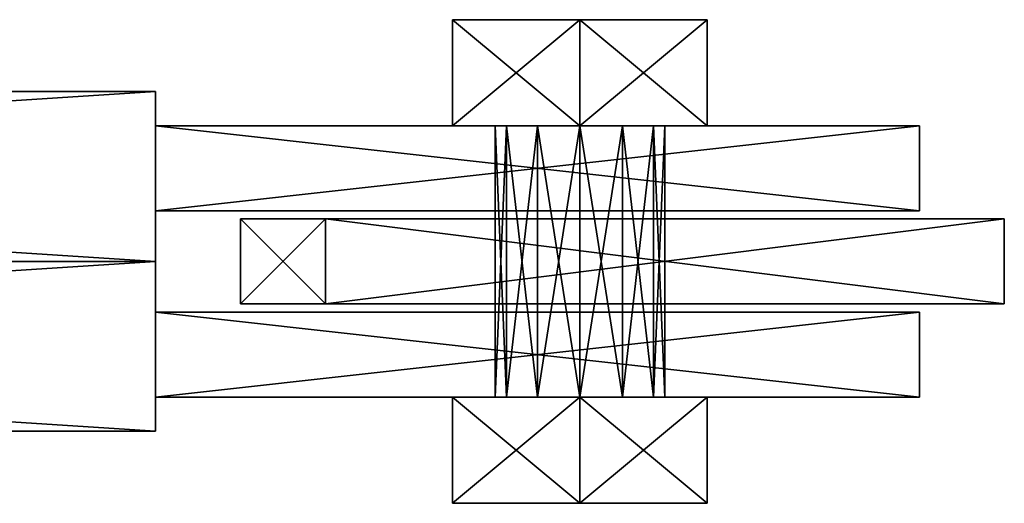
# Model space of a CAD drawing. Header units: millimetres. Extents: x -333 to 67333, y -930 to 39730.
# Tile 624 of 1056: x 5639 to 5755, y 19372 to 19429. Entities that reach past the tile are written whole.
import ezdxf

# ---------------------------------------------------------------- set-up
doc = ezdxf.new("R2010")
doc.units = ezdxf.units.MM
doc.layers.add('95', color=7, linetype='Continuous')
doc.layers.add('99', color=7, linetype='Continuous')

msp = doc.modelspace()

# ---------------------------------------------------------------- meshes
at = {"layer": '95', "color": 7}
mesh = msp.add_polyface(dxfattribs=at)
corners = [(5705, 19384.14, 7284.56), (5710, 19384.14, 7285.9), (5710, 19416.11, 7285.9), (5705, 19416.11, 7284.56), (5713.66, 19384.14, 7289.56), (5713.66, 19416.11, 7289.56), (5715, 19384.14, 7294.56), (5715, 19416.11, 7294.56), (5713.66, 19384.14, 7299.56), (5713.66, 19416.11, 7299.56), (5710, 19384.14, 7303.22), (5710, 19416.11, 7303.22), (5705, 19384.14, 7304.56), (5705, 19416.11, 7304.56), (5700, 19384.14, 7303.22), (5700, 19416.11, 7303.22), (5696.34, 19384.14, 7299.56), (5696.34, 19416.11, 7299.56), (5695, 19384.14, 7294.56), (5695, 19416.11, 7294.56), (5696.34, 19384.14, 7289.56), (5696.34, 19416.11, 7289.56), (5700, 19384.14, 7285.9), (5700, 19416.11, 7285.9), (5705, 19416.11, 7277.24), (5720, 19416.11, 7285.9), (5720, 19428.61, 7285.9), (5705, 19428.61, 7277.24), (5720, 19416.11, 7303.22), (5720, 19428.61, 7303.22), (5705, 19416.11, 7311.88), (5705, 19428.61, 7311.88), (5690, 19416.11, 7303.22), (5690, 19428.61, 7303.22), (5690, 19416.11, 7285.9), (5690, 19428.61, 7285.9), (5705, 19371.64, 7277.24), (5720, 19371.64, 7285.9), (5720, 19384.14, 7285.9), (5705, 19384.14, 7277.24), (5720, 19371.64, 7303.22), (5720, 19384.14, 7303.22), (5705, 19371.64, 7311.88), (5705, 19384.14, 7311.88), (5690, 19371.64, 7303.22), (5690, 19384.14, 7303.22), (5690, 19371.64, 7285.9), (5690, 19384.14, 7285.9), (5705, 19384.14, 7234.56), (5710, 19384.14, 7235.9), (5710, 19416.11, 7235.9), (5705, 19416.11, 7234.56), (5713.66, 19384.14, 7239.56), (5713.66, 19416.11, 7239.56), (5715, 19384.14, 7244.56), (5715, 19416.11, 7244.56), (5713.66, 19384.14, 7249.56), (5713.66, 19416.11, 7249.56), (5710, 19384.14, 7253.22), (5710, 19416.11, 7253.22), (5705, 19384.14, 7254.56), (5705, 19416.11, 7254.56), (5700, 19384.14, 7253.22), (5700, 19416.11, 7253.22), (5696.34, 19384.14, 7249.56), (5696.34, 19416.11, 7249.56), (5695, 19384.14, 7244.56), (5695, 19416.11, 7244.56), (5696.34, 19384.14, 7239.56), (5696.34, 19416.11, 7239.56), (5700, 19384.14, 7235.9), (5700, 19416.11, 7235.9), (5705, 19416.11, 7227.24), (5720, 19416.11, 7235.9), (5720, 19428.61, 7235.9), (5705, 19428.61, 7227.24), (5720, 19416.11, 7253.22), (5720, 19428.61, 7253.22), (5705, 19416.11, 7261.88), (5705, 19428.61, 7261.88), (5690, 19416.11, 7253.22), (5690, 19428.61, 7253.22), (5690, 19416.11, 7235.9), (5690, 19428.61, 7235.9), (5705, 19371.64, 7227.24), (5720, 19371.64, 7235.9), (5720, 19384.14, 7235.9), (5705, 19384.14, 7227.24), (5720, 19371.64, 7253.22), (5720, 19384.14, 7253.22), (5705, 19371.64, 7261.88), (5705, 19384.14, 7261.88), (5690, 19371.64, 7253.22), (5690, 19384.14, 7253.22), (5690, 19371.64, 7235.9), (5690, 19384.14, 7235.9)]
mesh.append_faces([[corners[k] for k in face] for face in [(0, 2, 3, 3), (1, 5, 2, 2), (4, 7, 5, 5), (6, 9, 7, 7), (8, 11, 9, 9), (10, 13, 11, 11), (12, 15, 13, 13), (14, 17, 15, 15), (16, 19, 17, 17), (18, 21, 19, 19), (20, 23, 21, 21), (22, 3, 23, 23), (4, 8, 6, 6), (16, 20, 18, 18), (21, 17, 19, 19), (11, 7, 9, 9), (24, 26, 27, 27), (25, 29, 26, 26), (28, 31, 29, 29), (30, 33, 31, 31), (32, 35, 33, 33), (34, 27, 35, 35), (25, 30, 28, 28), (32, 24, 34, 34), (27, 33, 35, 35), (31, 26, 29, 29), (36, 38, 39, 39), (37, 41, 38, 38), (40, 43, 41, 41), (42, 45, 43, 43), (44, 47, 45, 45), (46, 39, 47, 47), (37, 42, 40, 40), (44, 36, 46, 46), (39, 45, 47, 47), (43, 38, 41, 41), (48, 50, 51, 51), (49, 53, 50, 50), (52, 55, 53, 53), (54, 57, 55, 55), (56, 59, 57, 57), (58, 61, 59, 59), (60, 63, 61, 61), (62, 65, 63, 63), (64, 67, 65, 65), (66, 69, 67, 67), (68, 71, 69, 69), (70, 51, 71, 71), (52, 56, 54, 54), (64, 68, 66, 66), (71, 67, 69, 69), (59, 55, 57, 57), (72, 74, 75, 75), (73, 77, 74, 74), (76, 79, 77, 77), (78, 81, 79, 79), (80, 83, 81, 81), (82, 75, 83, 83), (73, 78, 76, 76), (80, 72, 82, 82), (75, 81, 83, 83), (79, 74, 77, 77), (84, 86, 87, 87), (85, 89, 86, 86), (88, 91, 89, 89), (90, 93, 91, 91), (92, 95, 93, 93), (94, 87, 95, 95), (85, 90, 88, 88), (92, 84, 94, 94), (87, 93, 95, 95), (91, 86, 89, 89)]], dxfattribs={"vtx0": -1, "color": 7})
mesh.append_faces([[corners[k] for k in face] for face in [(8, 4, 10, 10), (10, 1, 12, 12), (12, 0, 14, 14), (14, 22, 16, 16), (17, 3, 15, 15), (15, 2, 13, 13), (13, 2, 11, 11), (30, 24, 32, 32), (33, 26, 31, 31), (42, 36, 44, 44), (45, 38, 43, 43), (56, 52, 58, 58), (58, 49, 60, 60), (60, 48, 62, 62), (62, 70, 64, 64), (67, 71, 65, 65), (65, 51, 63, 63), (63, 50, 61, 61), (61, 50, 59, 59), (78, 72, 80, 80), (81, 74, 79, 79), (90, 84, 92, 92), (93, 86, 91, 91)]], dxfattribs={"vtx0": -1, "vtx1": -1, "color": 7})
mesh.append_faces([[corners[k] for k in face] for face in [(10, 4, 1, 1), (12, 1, 0, 0), (14, 0, 22, 22), (16, 22, 20, 20), (17, 21, 23, 23), (17, 23, 3, 3), (15, 3, 2, 2), (11, 2, 5, 5), (11, 5, 7, 7), (30, 25, 24, 24), (33, 27, 26, 26), (42, 37, 36, 36), (45, 39, 38, 38), (58, 52, 49, 49), (60, 49, 48, 48), (62, 48, 70, 70), (64, 70, 68, 68), (65, 71, 51, 51), (63, 51, 50, 50), (59, 50, 53, 53), (59, 53, 55, 55), (78, 73, 72, 72), (81, 75, 74, 74), (90, 85, 84, 84), (93, 87, 86, 86)]], dxfattribs={"vtx0": -1, "vtx2": -1, "vtx3": -1, "color": 7})
mesh.append_faces([[corners[k] for k in face] for face in [(0, 1, 2, 2), (1, 4, 5, 5), (4, 6, 7, 7), (6, 8, 9, 9), (8, 10, 11, 11), (10, 12, 13, 13), (12, 14, 15, 15), (14, 16, 17, 17), (16, 18, 19, 19), (18, 20, 21, 21), (20, 22, 23, 23), (22, 0, 3, 3), (24, 25, 26, 26), (25, 28, 29, 29), (28, 30, 31, 31), (30, 32, 33, 33), (32, 34, 35, 35), (34, 24, 27, 27), (36, 37, 38, 38), (37, 40, 41, 41), (40, 42, 43, 43), (42, 44, 45, 45), (44, 46, 47, 47), (46, 36, 39, 39), (48, 49, 50, 50), (49, 52, 53, 53), (52, 54, 55, 55), (54, 56, 57, 57), (56, 58, 59, 59), (58, 60, 61, 61), (60, 62, 63, 63), (62, 64, 65, 65), (64, 66, 67, 67), (66, 68, 69, 69), (68, 70, 71, 71), (70, 48, 51, 51), (72, 73, 74, 74), (73, 76, 77, 77), (76, 78, 79, 79), (78, 80, 81, 81), (80, 82, 83, 83), (82, 72, 75, 75), (84, 85, 86, 86), (85, 88, 89, 89), (88, 90, 91, 91), (90, 92, 93, 93), (92, 94, 95, 95), (94, 84, 87, 87)]], dxfattribs={"vtx2": -1, "vtx3": -1, "color": 7})
at = {"layer": '99', "color": 7}
mesh = msp.add_polyface(dxfattribs=at)
corners = [(5345, 19400.14, 7401.82), (5655, 19400.14, 7401.82), (5655, 19400.14, 7130.93), (5345, 19400.14, 7130.93), (5655, 19420.14, 7401.82), (5655, 19420.14, 7130.93), (5345, 19420.14, 7401.82), (5345, 19420.14, 7130.93)]
mesh.append_faces([[corners[k] for k in face] for face in [(0, 2, 3, 3), (1, 5, 2, 2), (4, 7, 5, 5), (6, 3, 7, 7), (1, 6, 4, 4), (3, 5, 7, 7)]], dxfattribs={"vtx0": -1, "color": 7})
mesh.append_faces([[corners[k] for k in face] for face in [(0, 1, 2, 2), (1, 4, 5, 5), (4, 6, 7, 7), (6, 0, 3, 3), (1, 0, 6, 6), (3, 2, 5, 5)]], dxfattribs={"vtx2": -1, "vtx3": -1, "color": 7})
mesh = msp.add_polyface(dxfattribs=at)
corners = [(5655, 19416.11, 7329.56), (5745, 19416.11, 7329.56), (5745, 19406.11, 7329.56), (5655, 19406.11, 7329.56), (5745, 19416.11, 7209.56), (5745, 19406.11, 7209.56), (5655, 19416.11, 7209.56), (5655, 19406.11, 7209.56)]
mesh.append_faces([[corners[k] for k in face] for face in [(0, 2, 3, 3), (1, 5, 2, 2), (4, 7, 5, 5), (6, 3, 7, 7), (1, 6, 4, 4), (3, 5, 7, 7)]], dxfattribs={"vtx0": -1, "color": 7})
mesh.append_faces([[corners[k] for k in face] for face in [(0, 1, 2, 2), (1, 4, 5, 5), (4, 6, 7, 7), (6, 0, 3, 3), (1, 0, 6, 6), (3, 2, 5, 5)]], dxfattribs={"vtx2": -1, "vtx3": -1, "color": 7})
mesh = msp.add_polyface(dxfattribs=at)
corners = [(5675, 19405.14, 7329.56), (5755, 19405.14, 7329.56), (5755, 19395.14, 7329.56), (5675, 19395.14, 7329.56), (5755, 19405.14, 7209.56), (5755, 19395.14, 7209.56), (5675, 19405.14, 7209.56), (5675, 19395.14, 7209.56), (5665, 19405.14, 7219.56), (5665, 19395.14, 7219.56), (5665, 19405.14, 7319.56), (5665, 19395.14, 7319.56)]
mesh.append_faces([[corners[k] for k in face] for face in [(0, 2, 3, 3), (1, 5, 2, 2), (4, 7, 5, 5), (6, 9, 7, 7), (8, 11, 9, 9), (10, 3, 11, 11), (0, 4, 1, 1), (6, 10, 8, 8), (11, 7, 9, 9), (7, 2, 5, 5)]], dxfattribs={"vtx0": -1, "color": 7})
mesh.append_faces([[corners[k] for k in face] for face in [(4, 0, 6, 6)]], dxfattribs={"vtx0": -1, "vtx1": -1, "color": 7})
mesh.append_faces([[corners[k] for k in face] for face in [(6, 0, 10, 10), (7, 11, 3, 3), (7, 3, 2, 2)]], dxfattribs={"vtx0": -1, "vtx2": -1, "vtx3": -1, "color": 7})
mesh.append_faces([[corners[k] for k in face] for face in [(0, 1, 2, 2), (1, 4, 5, 5), (4, 6, 7, 7), (6, 8, 9, 9), (8, 10, 11, 11), (10, 0, 3, 3)]], dxfattribs={"vtx2": -1, "vtx3": -1, "color": 7})
mesh = msp.add_polyface(dxfattribs=at)
corners = [(5655, 19400.14, 7401.82), (5345, 19400.14, 7401.82), (5345, 19400.14, 7130.93), (5655, 19400.14, 7130.93), (5345, 19380.14, 7401.82), (5345, 19380.14, 7130.93), (5655, 19380.14, 7401.82), (5655, 19380.14, 7130.93)]
mesh.append_faces([[corners[k] for k in face] for face in [(0, 2, 3, 3), (1, 5, 2, 2), (4, 7, 5, 5), (6, 3, 7, 7), (1, 6, 4, 4), (3, 5, 7, 7)]], dxfattribs={"vtx0": -1, "color": 7})
mesh.append_faces([[corners[k] for k in face] for face in [(0, 1, 2, 2), (1, 4, 5, 5), (4, 6, 7, 7), (6, 0, 3, 3), (1, 0, 6, 6), (3, 2, 5, 5)]], dxfattribs={"vtx2": -1, "vtx3": -1, "color": 7})
mesh = msp.add_polyface(dxfattribs=at)
corners = [(5655, 19394.14, 7329.56), (5745, 19394.14, 7329.56), (5745, 19384.14, 7329.56), (5655, 19384.14, 7329.56), (5745, 19394.14, 7209.56), (5745, 19384.14, 7209.56), (5655, 19394.14, 7209.56), (5655, 19384.14, 7209.56)]
mesh.append_faces([[corners[k] for k in face] for face in [(0, 2, 3, 3), (1, 5, 2, 2), (4, 7, 5, 5), (6, 3, 7, 7), (1, 6, 4, 4), (3, 5, 7, 7)]], dxfattribs={"vtx0": -1, "color": 7})
mesh.append_faces([[corners[k] for k in face] for face in [(0, 1, 2, 2), (1, 4, 5, 5), (4, 6, 7, 7), (6, 0, 3, 3), (1, 0, 6, 6), (3, 2, 5, 5)]], dxfattribs={"vtx2": -1, "vtx3": -1, "color": 7})

doc.saveas('drawing.dxf')
